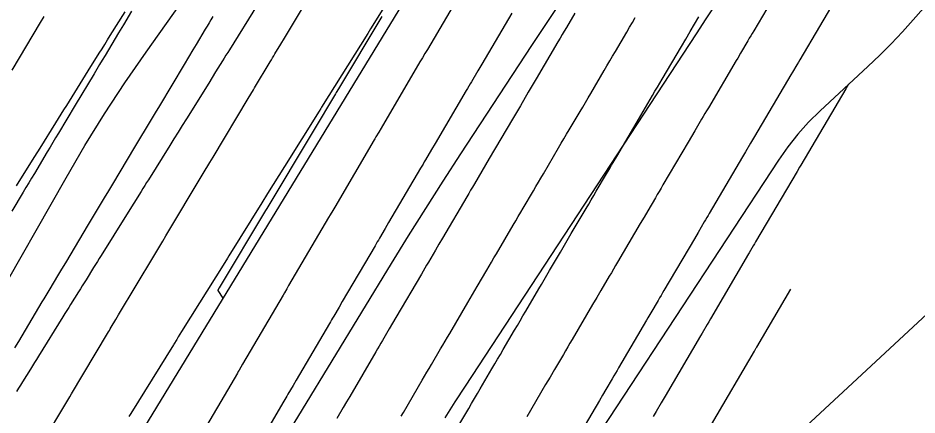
# Model space of a CAD drawing. Extents: x 1005228 to 1008882, y 1883389 to 1885754.
# Drawn here: x 1008536.91 to 1008586.52, y 1885113.52 to 1885135.42 of the extents above; entities that cross this region are included whole.
import ezdxf

# ---------------------------------------------------------------- set-up
doc = ezdxf.new("R2010")
doc.units = 0
for name, color, linetype in [('ATDIMS', 7, 'Continuous'), ('C-ANNO-NOTE', 7, 'Continuous'), ('S_BRIDGE', 7, 'Continuous'), ('TSOBSTACLE', 7, 'Continuous')]:
    doc.layers.add(name, color=color, linetype=linetype)

msp = doc.modelspace()

# ---------------------------------------------------------------- linework, layer by layer
at = {"layer": 'ATDIMS'}
for points in [[(1008579.19, 1885137.568), (1008577.504, 1885134.708), (1008577.424, 1885134.572), (1008577.343, 1885134.436), (1008577.263, 1885134.3), (1008577.183, 1885134.163), (1008576.782, 1885133.483), (1008576.622, 1885133.211), (1008576.542, 1885133.075), (1008575.003, 1885130.462), (1008574.91, 1885130.305), (1008574.817, 1885130.147), (1008574.724, 1885129.989), (1008574.631, 1885129.832), (1008574.259, 1885129.2), (1008574.074, 1885128.885), (1008573.888, 1885128.569), (1008572.5, 1885126.213), (1008572.395, 1885126.035), (1008572.291, 1885125.858), (1008572.187, 1885125.68), (1008572.082, 1885125.503), (1008571.665, 1885124.792), (1008571.456, 1885124.437), (1008571.247, 1885124.082), (1008569.998, 1885121.958), (1008569.883, 1885121.762), (1008569.769, 1885121.566), (1008569.654, 1885121.371), (1008569.539, 1885121.175), (1008569.079, 1885120.393), (1008568.849, 1885120.001), (1008568.62, 1885119.61), (1008567.492, 1885117.69), (1008567.37, 1885117.482), (1008567.248, 1885117.274), (1008567.126, 1885117.066), (1008567.004, 1885116.858), (1008566.515, 1885116.026), (1008566.271, 1885115.61), (1008566.027, 1885115.194), (1008564.982, 1885113.414)], [(1008537.255, 1885110.317), (1008539.49, 1885114.061), (1008539.768, 1885114.527), (1008539.861, 1885114.682), (1008541.853, 1885118.018), (1008541.904, 1885118.104), (1008541.955, 1885118.189), (1008542.006, 1885118.275), (1008542.057, 1885118.36), (1008542.312, 1885118.787), (1008542.466, 1885119.043), (1008544.406, 1885122.285), (1008544.461, 1885122.378), (1008544.517, 1885122.47), (1008544.572, 1885122.563), (1008544.628, 1885122.656), (1008544.905, 1885123.119), (1008545.072, 1885123.396), (1008547.14, 1885126.85), (1008547.498, 1885127.447), (1008547.677, 1885127.746), (1008549.612, 1885130.975), (1008549.906, 1885131.466), (1008549.972, 1885131.575), (1008550.827, 1885133.002), (1008550.892, 1885133.111), (1008550.958, 1885133.221), (1008551.024, 1885133.33), (1008551.089, 1885133.439), (1008551.417, 1885133.986), (1008551.614, 1885134.314), (1008553.387, 1885137.267)], [(1008561.613, 1885137.278), (1008559.501, 1885133.691), (1008559.364, 1885133.459), (1008559.228, 1885133.227), (1008559.159, 1885133.111), (1008559.091, 1885132.994), (1008556.944, 1885129.341), (1008556.82, 1885129.13), (1008556.665, 1885128.866), (1008556.603, 1885128.761), (1008556.572, 1885128.708), (1008554.391, 1885124.994), (1008554.278, 1885124.802), (1008554.138, 1885124.563), (1008554.054, 1885124.42), (1008551.845, 1885120.656), (1008551.742, 1885120.48), (1008551.613, 1885120.26), (1008551.536, 1885120.129), (1008549.304, 1885116.323), (1008549.208, 1885116.161), (1008549.113, 1885115.998), (1008549.065, 1885115.917), (1008549.018, 1885115.836), (1008546.767, 1885111.99)]]:
    msp.add_lwpolyline(points, dxfattribs=at)
at = {"layer": 'C-ANNO-NOTE'}
for points in [[(1008594.345, 1885190.971), (1008579.955, 1885168.667), (1008579.669, 1885168.234), (1008579.376, 1885167.806), (1008579.074, 1885167.384), (1008578.764, 1885166.968), (1008577.509, 1885165.315), (1008577.198, 1885164.899), (1008576.895, 1885164.479), (1008576.598, 1885164.053), (1008576.307, 1885163.623), (1008559.204, 1885137.847), (1008559.114, 1885137.71), (1008559.024, 1885137.574), (1008558.934, 1885137.438), (1008558.845, 1885137.301), (1008558.487, 1885136.755), (1008558.398, 1885136.618), (1008558.31, 1885136.481), (1008558.223, 1885136.342), (1008558.137, 1885136.203), (1008541.844, 1885109.528)], [(1008550.968, 1885111.142), (1008557.525, 1885121.878), (1008558.463, 1885123.399), (1008559.413, 1885124.914), (1008560.375, 1885126.421), (1008561.349, 1885127.92), (1008565.268, 1885133.902), (1008566.249, 1885135.396), (1008567.232, 1885136.89), (1008568.217, 1885138.382), (1008569.205, 1885139.872), (1008576.043, 1885150.178), (1008577.208, 1885151.904), (1008578.4, 1885153.61), (1008579.618, 1885155.297), (1008580.864, 1885156.965), (1008586.065, 1885163.814), (1008587.227, 1885165.375), (1008588.358, 1885166.957), (1008589.459, 1885168.561), (1008590.53, 1885170.186), (1008594.751, 1885176.729)], [(1008531.343, 1885112.382), (1008532.396, 1885114.147), (1008533.438, 1885115.917), (1008534.471, 1885117.692), (1008535.494, 1885119.474), (1008539.566, 1885126.612), (1008540.605, 1885128.383), (1008541.687, 1885130.127), (1008542.81, 1885131.844), (1008543.977, 1885133.534), (1008549.507, 1885141.342), (1008550.822, 1885143.204), (1008552.132, 1885145.069), (1008553.438, 1885146.938), (1008554.738, 1885148.81), (1008561.724, 1885158.902), (1008562.744, 1885160.381), (1008563.757, 1885161.864), (1008564.765, 1885163.351), (1008565.766, 1885164.842), (1008569.761, 1885170.813), (1008570.759, 1885172.306), (1008571.755, 1885173.801)], [(1008613.421, 1885158.278), (1008601.435, 1885150.549), (1008599.521, 1885149.22), (1008597.712, 1885147.769), (1008596.007, 1885146.196), (1008594.407, 1885144.502), (1008586.31, 1885135.318), (1008585.708, 1885134.653), (1008585.09, 1885134.002), (1008584.456, 1885133.368), (1008583.806, 1885132.749), (1008581.175, 1885130.304), (1008580.538, 1885129.676), (1008579.942, 1885129.012), (1008579.387, 1885128.314), (1008578.874, 1885127.581), (1008564.623, 1885105.878)], [(1008616.953, 1885129.3), (1008599.241, 1885127.197), (1008598.539, 1885127.081), (1008597.857, 1885126.904), (1008597.194, 1885126.664), (1008596.55, 1885126.363), (1008594.014, 1885125.033), (1008593.393, 1885124.681), (1008592.8, 1885124.29), (1008592.235, 1885123.861), (1008591.696, 1885123.393), (1008579.121, 1885111.711)]]:
    msp.add_lwpolyline(points, dxfattribs=at)
at = {"layer": 'S_BRIDGE'}
msp.add_lwpolyline([(1008560.484, 1885113.367), (1008561.042, 1885114.24), (1008561.606, 1885115.109), (1008574.347, 1885134.555), (1008574.89, 1885135.383), (1008575.435, 1885136.209), (1008575.98, 1885137.035), (1008576.527, 1885137.86), (1008578.715, 1885141.159), (1008579.269, 1885141.979), (1008579.836, 1885142.79), (1008580.415, 1885143.592), (1008581.007, 1885144.385), (1008597.153, 1885165.648), (1008597.298, 1885165.843), (1008597.439, 1885166.039), (1008597.575, 1885166.239), (1008597.709, 1885166.441), (1008598.233, 1885167.254), (1008598.363, 1885167.459), (1008598.487, 1885167.666), (1008598.607, 1885167.876), (1008598.723, 1885168.089), (1008613.215, 1885195.394)], dxfattribs=at)
at = {"layer": 'TSOBSTACLE'}
for points in [[(1008558.926, 1885138.916), (1008556.363, 1885134.821), (1008556.286, 1885134.698), (1008556.207, 1885134.571), (1008553.665, 1885130.502), (1008553.618, 1885130.427), (1008553.525, 1885130.278), (1008551.622, 1885127.229), (1008551.311, 1885126.729), (1008550.999, 1885126.23), (1008550.688, 1885125.731), (1008550.376, 1885125.231), (1008548.545, 1885122.295), (1008548.47, 1885122.175), (1008548.32, 1885121.935), (1008545.94, 1885118.119), (1008545.85, 1885117.975), (1008545.76, 1885117.831), (1008545.716, 1885117.759), (1008545.671, 1885117.687), (1008545.51, 1885117.428), (1008545.487, 1885117.391), (1008543.133, 1885113.606), (1008543.026, 1885113.435)], [(1008582.229, 1885136.817), (1008580.05, 1885133.12), (1008579.969, 1885132.983), (1008579.888, 1885132.845), (1008579.644, 1885132.433), (1008579.563, 1885132.295), (1008577.553, 1885128.882), (1008577.442, 1885128.695), (1008577.332, 1885128.508), (1008577.057, 1885128.041), (1008576.892, 1885127.76), (1008575.054, 1885124.639), (1008574.986, 1885124.523), (1008574.917, 1885124.407), (1008574.849, 1885124.291), (1008574.781, 1885124.175), (1008574.439, 1885123.594), (1008574.235, 1885123.245), (1008572.556, 1885120.391), (1008572.476, 1885120.254), (1008572.395, 1885120.117), (1008572.315, 1885119.98), (1008572.235, 1885119.843), (1008571.833, 1885119.159), (1008571.672, 1885118.885), (1008571.592, 1885118.748), (1008570.053, 1885116.128), (1008569.964, 1885115.977), (1008569.875, 1885115.826), (1008569.787, 1885115.675), (1008569.698, 1885115.524), (1008569.344, 1885114.92), (1008569.167, 1885114.618), (1008568.989, 1885114.316), (1008567.545, 1885111.854)], [(1008550.117, 1885136.132), (1008548.579, 1885133.668), (1008548.484, 1885133.516), (1008548.388, 1885133.363), (1008548.293, 1885133.21), (1008548.198, 1885133.057), (1008547.816, 1885132.446), (1008547.626, 1885132.141), (1008547.435, 1885131.835), (1008546.204, 1885129.863), (1008545.975, 1885129.495), (1008545.745, 1885129.126), (1008545.515, 1885128.758), (1008545.285, 1885128.389), (1008544.107, 1885126.501), (1008544.006, 1885126.34), (1008543.906, 1885126.178), (1008543.805, 1885126.017), (1008543.705, 1885125.856), (1008542.9, 1885124.567), (1008541.501, 1885122.322), (1008541.396, 1885122.155), (1008541.292, 1885121.988), (1008541.188, 1885121.821), (1008541.084, 1885121.654), (1008540.667, 1885120.985), (1008540.563, 1885120.818), (1008540.459, 1885120.651), (1008540.354, 1885120.484), (1008540.25, 1885120.317), (1008539.82, 1885119.625), (1008539.714, 1885119.454), (1008539.608, 1885119.283), (1008539.501, 1885119.112), (1008539.395, 1885118.941), (1008538.041, 1885116.764), (1008537.931, 1885116.587), (1008537.821, 1885116.41), (1008537.711, 1885116.233), (1008537.601, 1885116.056), (1008537.161, 1885115.347), (1008537.051, 1885115.17), (1008536.941, 1885114.993), (1008536.831, 1885114.816)], [(1008538.342, 1885135.498), (1008538.143, 1885135.166), (1008536.571, 1885132.541)], [(1008543.179, 1885135.793), (1008542.727, 1885135.038), (1008542.466, 1885134.604), (1008541.72, 1885133.359), (1008541.567, 1885133.103), (1008541.414, 1885132.847), (1008541.261, 1885132.592), (1008541.108, 1885132.336), (1008540.074, 1885130.611), (1008539.146, 1885129.062), (1008538.992, 1885128.804), (1008538.837, 1885128.546), (1008538.682, 1885128.288), (1008538.528, 1885128.03), (1008537.821, 1885126.849), (1008537.665, 1885126.589), (1008537.509, 1885126.328), (1008537.352, 1885126.067), (1008537.196, 1885125.807), (1008536.572, 1885124.764)], [(1008547.665, 1885135.502), (1008547.56, 1885135.328), (1008547.456, 1885135.153), (1008547.351, 1885134.979), (1008547.247, 1885134.805), (1008546.74, 1885133.958), (1008546.561, 1885133.659), (1008546.083, 1885132.862), (1008544.713, 1885130.576), (1008544.486, 1885130.197), (1008544.259, 1885129.818), (1008543.35, 1885128.301), (1008542.12, 1885126.248), (1008541.899, 1885125.879), (1008541.677, 1885125.509), (1008541.234, 1885124.769), (1008541.123, 1885124.584), (1008541.013, 1885124.399), (1008540.902, 1885124.214), (1008540.791, 1885124.029), (1008539.527, 1885121.917), (1008539.312, 1885121.557), (1008539.096, 1885121.197), (1008538.665, 1885120.477), (1008538.558, 1885120.297), (1008538.45, 1885120.117), (1008538.342, 1885119.936), (1008538.235, 1885119.756), (1008536.936, 1885117.581), (1008536.727, 1885117.231)], [(1008536.834, 1885126.161), (1008536.978, 1885126.393), (1008537.845, 1885127.783), (1008538.134, 1885128.246), (1008539.008, 1885129.646), (1008539.156, 1885129.884), (1008539.304, 1885130.122), (1008539.452, 1885130.359), (1008539.601, 1885130.597), (1008540.194, 1885131.547), (1008540.342, 1885131.785), (1008540.49, 1885132.022), (1008540.638, 1885132.26), (1008540.786, 1885132.498), (1008541.4, 1885133.48), (1008541.551, 1885133.723), (1008541.703, 1885133.966), (1008541.855, 1885134.209), (1008542.006, 1885134.452), (1008542.824, 1885135.764)], [(1008556.989, 1885135.502), (1008554.596, 1885131.514), (1008554.474, 1885131.311), (1008554.433, 1885131.243), (1008553.193, 1885129.173), (1008553.136, 1885129.079), (1008550.636, 1885124.906), (1008550.573, 1885124.801), (1008548.021, 1885120.541), (1008547.939, 1885120.404), (1008547.938, 1885120.402), (1008547.938, 1885120.4), (1008547.938, 1885120.399), (1008547.939, 1885120.397), (1008547.949, 1885120.382), (1008548.224, 1885119.973)], [(1008564.159, 1885135.692), (1008562.505, 1885132.881), (1008562.289, 1885132.515), (1008561.929, 1885131.904), (1008561.858, 1885131.782), (1008561.786, 1885131.66), (1008561.714, 1885131.538), (1008561.642, 1885131.416), (1008559.93, 1885128.504), (1008559.73, 1885128.162), (1008559.395, 1885127.592), (1008559.328, 1885127.478), (1008559.261, 1885127.364), (1008559.194, 1885127.25), (1008559.127, 1885127.136), (1008557.363, 1885124.132), (1008557.175, 1885123.812), (1008556.862, 1885123.28), (1008556.8, 1885123.174), (1008556.737, 1885123.067), (1008556.675, 1885122.961), (1008556.612, 1885122.854), (1008554.807, 1885119.778), (1008554.63, 1885119.475), (1008554.334, 1885118.971), (1008554.274, 1885118.87), (1008554.215, 1885118.769), (1008554.156, 1885118.669), (1008554.097, 1885118.568), (1008552.261, 1885115.436), (1008552.091, 1885115.147), (1008551.808, 1885114.664), (1008551.751, 1885114.567), (1008551.694, 1885114.471), (1008551.638, 1885114.374), (1008551.581, 1885114.278), (1008549.718, 1885111.095)], [(1008567.641, 1885135.692), (1008567.173, 1885134.899), (1008567.056, 1885134.701), (1008566.94, 1885134.502), (1008566.823, 1885134.304), (1008566.706, 1885134.105), (1008565.508, 1885132.071), (1008565.289, 1885131.699), (1008565.07, 1885131.327), (1008564.631, 1885130.582), (1008564.522, 1885130.396), (1008564.412, 1885130.209), (1008564.303, 1885130.023), (1008564.193, 1885129.837), (1008562.917, 1885127.667), (1008562.711, 1885127.316), (1008562.505, 1885126.966), (1008562.094, 1885126.265), (1008561.991, 1885126.09), (1008561.888, 1885125.915), (1008561.785, 1885125.739), (1008561.682, 1885125.564), (1008560.334, 1885123.27), (1008560.14, 1885122.939), (1008559.947, 1885122.609), (1008559.559, 1885121.949), (1008559.462, 1885121.784), (1008559.365, 1885121.619), (1008559.268, 1885121.454), (1008559.171, 1885121.289), (1008557.77, 1885118.9), (1008557.584, 1885118.585), (1008557.399, 1885118.269), (1008557.029, 1885117.638), (1008556.936, 1885117.48), (1008556.843, 1885117.322), (1008556.751, 1885117.164), (1008556.658, 1885117.007), (1008555.218, 1885114.55), (1008555.039, 1885114.245), (1008554.86, 1885113.94), (1008554.502, 1885113.33)], [(1008558.052, 1885113.455), (1008558.175, 1885113.663), (1008559.22, 1885115.446), (1008559.346, 1885115.66), (1008559.472, 1885115.875), (1008559.598, 1885116.09), (1008559.724, 1885116.305), (1008560.228, 1885117.163), (1008560.354, 1885117.378), (1008560.48, 1885117.593), (1008560.606, 1885117.808), (1008560.732, 1885118.022), (1008561.73, 1885119.723), (1008561.861, 1885119.947), (1008561.993, 1885120.171), (1008562.124, 1885120.394), (1008562.255, 1885120.618), (1008562.781, 1885121.513), (1008562.912, 1885121.736), (1008563.043, 1885121.96), (1008563.175, 1885122.184), (1008563.306, 1885122.407), (1008564.237, 1885123.992), (1008564.376, 1885124.229), (1008564.515, 1885124.465), (1008564.654, 1885124.702), (1008564.793, 1885124.938), (1008565.348, 1885125.884), (1008565.487, 1885126.12), (1008565.626, 1885126.357), (1008565.765, 1885126.593), (1008565.904, 1885126.829), (1008566.744, 1885128.258), (1008566.891, 1885128.508), (1008567.038, 1885128.759), (1008567.186, 1885129.009), (1008567.333, 1885129.259), (1008567.923, 1885130.26), (1008568.07, 1885130.511), (1008568.217, 1885130.761), (1008568.365, 1885131.011), (1008568.512, 1885131.261), (1008569.252, 1885132.519), (1008569.409, 1885132.785), (1008569.565, 1885133.05), (1008569.722, 1885133.316), (1008569.878, 1885133.582), (1008570.504, 1885134.644), (1008570.661, 1885134.909), (1008570.817, 1885135.175), (1008570.973, 1885135.44)], [(1008561.132, 1885112.777), (1008561.781, 1885113.885), (1008561.941, 1885114.156), (1008562.1, 1885114.428), (1008562.259, 1885114.7), (1008562.419, 1885114.971), (1008563.064, 1885116.071), (1008563.22, 1885116.336), (1008563.375, 1885116.601), (1008563.531, 1885116.866), (1008563.687, 1885117.132), (1008564.309, 1885118.192), (1008564.465, 1885118.457), (1008564.62, 1885118.722), (1008564.776, 1885118.987), (1008564.932, 1885119.252), (1008565.648, 1885120.472), (1008565.797, 1885120.726), (1008565.946, 1885120.981), (1008566.096, 1885121.235), (1008566.245, 1885121.489), (1008566.843, 1885122.507), (1008566.992, 1885122.761), (1008567.142, 1885123.016), (1008567.291, 1885123.27), (1008567.441, 1885123.524), (1008568.26, 1885124.919), (1008568.401, 1885125.158), (1008568.541, 1885125.397), (1008568.682, 1885125.636), (1008568.822, 1885125.875), (1008569.384, 1885126.83), (1008569.524, 1885127.069), (1008569.665, 1885127.308), (1008569.805, 1885127.547), (1008569.946, 1885127.786), (1008570.884, 1885129.379), (1008571.145, 1885129.823), (1008571.407, 1885130.267), (1008571.93, 1885131.155), (1008572.06, 1885131.377), (1008572.191, 1885131.599), (1008572.322, 1885131.821), (1008572.452, 1885132.043), (1008573.52, 1885133.854), (1008573.759, 1885134.261), (1008573.999, 1885134.668), (1008574.479, 1885135.482)], [(1008582.733, 1885131.766), (1008582.585, 1885131.516), (1008580.103, 1885127.302), (1008580.034, 1885127.185), (1008579.895, 1885126.95), (1008577.608, 1885123.066), (1008577.544, 1885122.956), (1008577.479, 1885122.847), (1008577.254, 1885122.463), (1008577.222, 1885122.409), (1008575.114, 1885118.824), (1008575.022, 1885118.667), (1008574.931, 1885118.511), (1008574.655, 1885118.042), (1008574.564, 1885117.886), (1008572.613, 1885114.565), (1008572.503, 1885114.377), (1008572.393, 1885114.19), (1008572.117, 1885113.72), (1008571.952, 1885113.439)], [(1008575.174, 1885113.003), (1008577.547, 1885117.044), (1008577.649, 1885117.218), (1008577.672, 1885117.257), (1008579.551, 1885120.453)]]:
    msp.add_lwpolyline(points, dxfattribs=at)

doc.saveas('drawing.dxf')
